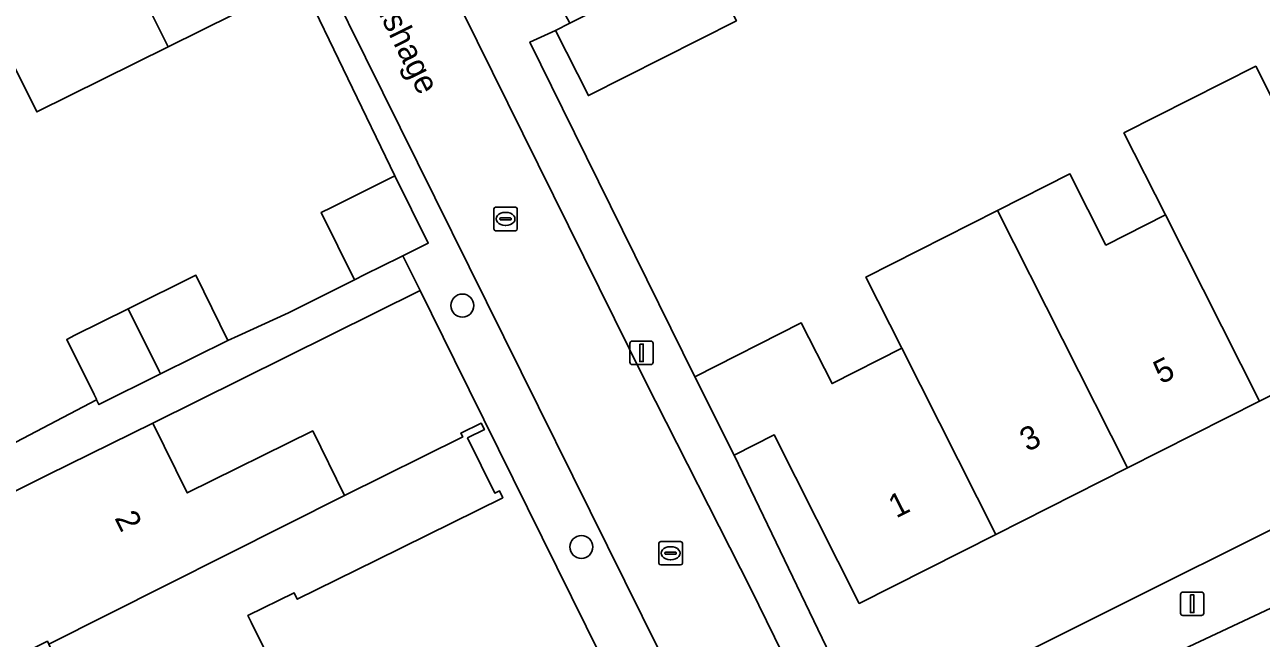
# Model space of a CAD drawing. Extents: x 157793 to 159380, y 380877 to 382313.
# Drawn here: x 158218.6 to 158271.4, y 381547.4 to 381573.6 of the extents above; entities that cross this region are included whole.
import ezdxf

# ---------------------------------------------------------------- set-up
doc = ezdxf.new("R2010")
doc.units = 0
for name, color, linetype in [('IMGEO_Boom', 7, 'Continuous'), ('IMGEO_Erf', 7, 'Continuous'), ('IMGEO_Kolk', 7, 'Continuous'), ('IMGEO_Lichtmast', 7, 'Continuous'), ('IMGEO_Muur', 7, 'Continuous'), ('IMGEO_Openbare_ruimte_label', 7, 'Continuous'), ('IMGEO_Pand', 7, 'Continuous'), ('IMGEO_Pand_nummerreeks', 7, 'Continuous'), ('IMGEO_Parkeervlak_open', 7, 'Continuous'), ('IMGEO_Rijbaan_lokaal_open', 7, 'Continuous'), ('IMGEO_Voetpad_open', 7, 'Continuous')]:
    doc.layers.add(name, color=color, linetype=linetype)

msp = doc.modelspace()

# ---------------------------------------------------------------- linework, layer by layer
at = {"layer": 'IMGEO_Boom'}
for centre in [(158237.264, 381561.602), (158242.342, 381551.309)]:
    msp.add_circle(centre, 0.489, dxfattribs=at)
at = {"layer": 'IMGEO_Erf'}
for points in [[(158216.482, 381554.878), (158221.653, 381557.588), (158221.644, 381557.607), (158221.544, 381557.808), (158220.379, 381560.158), (158220.733, 381560.334), (158223.008, 381561.463), (158225.89, 381562.895), (158227.258, 381560.111), (158227.691, 381560.304), (158229.849, 381561.295), (158232.653, 381562.699), (158231.242, 381565.571), (158231.674, 381565.785), (158234.381, 381567.129), (158230.365, 381575.451), (158224.704, 381572.641), (158219.1, 381569.859), (158217.592, 381572.897)], [(158248.955, 381573.75), (158242.644, 381570.559), (158241.24, 381573.337), (158240.144, 381572.842), (158241.542, 381570.002), (158247.175, 381558.564), (158251.726, 381560.865), (158253.036, 381558.274), (158256.016, 381559.78), (158254.48, 381562.818), (158260.103, 381565.66), (158263.185, 381567.218), (158264.72, 381564.181), (158267.261, 381565.465), (158265.492, 381568.964), (158271.114, 381571.806), (158272.883, 381568.307)], [(158245.268, 381542.416), (158242.545, 381547.917), (158236.922, 381559.275), (158235.455, 381562.238), (158224.05, 381556.591), (158225.522, 381553.612), (158230.878, 381556.259), (158232.238, 381553.507), (158237.28, 381555.998), (158237.195, 381556.158), (158238.064, 381556.587), (158238.201, 381556.309), (158237.483, 381555.954), (158238.643, 381553.605), (158238.84, 381553.702), (158238.986, 381553.406), (158233.602, 381550.746), (158230.217, 381549.074), (158230.078, 381549.356), (158228.114, 381548.385), (158228.253, 381548.103), (158229.702, 381545.17)], [(158276.895, 381560.371), (158271.273, 381557.529), (158265.651, 381554.686), (158260.027, 381551.844), (158254.201, 381548.898), (158250.569, 381556.082), (158248.865, 381555.221), (158253.32, 381545.944)], [(158255.625, 381543.988), (158281.897, 381557.095)]]:
    msp.add_lwpolyline(points, dxfattribs=at)
at = {"layer": 'IMGEO_Kolk'}
for p, q in [((158238.606, 381564.87), (158238.606, 381565.722)), ((158238.681, 381565.796), (158239.533, 381565.796)), ((158239.094, 381565.576), (158239.119, 381565.576)), ((158239.607, 381565.722), (158239.607, 381564.87)), ((158238.865, 381565.29), (158238.865, 381565.302)), ((158239.303, 381565.253), (158238.905, 381565.253)), ((158238.908, 381565.339), (158239.306, 381565.339)), ((158239.117, 381565.016), (158239.092, 381565.016)), ((158239.349, 381565.302), (158239.349, 381565.29)), ((158239.533, 381564.796), (158238.681, 381564.796)), ((158245.649, 381550.612), (158245.649, 381551.464)), ((158245.724, 381551.538), (158246.576, 381551.538)), ((158246.137, 381551.318), (158246.162, 381551.318)), ((158246.65, 381551.464), (158246.65, 381550.612)), ((158245.908, 381551.032), (158245.908, 381551.044)), ((158246.346, 381550.995), (158245.948, 381550.995)), ((158245.951, 381551.081), (158246.349, 381551.081)), ((158246.16, 381550.758), (158246.135, 381550.758)), ((158246.392, 381551.044), (158246.392, 381551.032)), ((158246.576, 381550.538), (158245.724, 381550.538))]:
    msp.add_line(p, q, dxfattribs=at)
for points in [[(158238.606, 381564.87), (158238.606, 381565.722)], [(158238.681, 381565.796), (158239.533, 381565.796)], [(158239.607, 381565.722), (158239.607, 381564.87)], [(158239.533, 381564.796), (158238.681, 381564.796)], [(158245.649, 381550.612), (158245.649, 381551.464)], [(158245.724, 381551.538), (158246.576, 381551.538)], [(158246.65, 381551.464), (158246.65, 381550.612)], [(158246.576, 381550.538), (158245.724, 381550.538)]]:
    msp.add_lwpolyline(points, dxfattribs=at)
for centre, radius, start, end in [((158238.683, 381565.72), 0.0765, 91.552, 178.448), ((158238.683, 381565.72), 0.0765, 91.552, 178.448), ((158239.531, 381565.72), 0.0765, 1.552, 88.448), ((158239.531, 381565.72), 0.0765, 1.552, 88.448), ((158238.905, 381565.299), 0.0403, 85.8775, 175.7526), ((158238.902, 381565.289), 0.0366, 178.938, 274.7102), ((158239.306, 381565.296), 0.043, 264.8664, 352.4533), ((158239.31, 381565.301), 0.0386, 1.7309, 96.639), ((158238.683, 381564.872), 0.0765, 181.552, 268.448), ((158238.683, 381564.872), 0.0765, 181.552, 268.448), ((158239.531, 381564.872), 0.0765, 271.552, 358.448), ((158239.531, 381564.872), 0.0765, 271.552, 358.448), ((158245.726, 381551.462), 0.0765, 91.552, 178.448), ((158245.726, 381551.462), 0.0765, 91.552, 178.448), ((158246.574, 381551.462), 0.0765, 1.552, 88.448), ((158246.574, 381551.462), 0.0765, 1.552, 88.448), ((158245.948, 381551.041), 0.0403, 85.8775, 175.7526), ((158245.945, 381551.031), 0.0366, 178.938, 274.7102), ((158246.349, 381551.038), 0.043, 264.8664, 352.4533), ((158246.353, 381551.043), 0.0386, 1.7309, 96.639), ((158245.726, 381550.614), 0.0765, 181.552, 268.448), ((158245.726, 381550.614), 0.0765, 181.552, 268.448), ((158246.574, 381550.614), 0.0765, 271.552, 358.448), ((158246.574, 381550.614), 0.0765, 271.552, 358.448)]:
    msp.add_arc(centre, radius, start, end, dxfattribs=at)
for centre, major_axis, ratio, start_param, end_param in [((158239.093, 381565.296), (-0.387, 0.002), 0.722429, 4.712389, 7.853982), ((158239.118, 381565.296), (-0.39, 0.002), 0.717154, 1.570796, 4.712389), ((158246.136, 381551.038), (-0.387, 0.002), 0.722429, 4.712389, 7.853982), ((158246.161, 381551.038), (-0.39, 0.002), 0.717154, 1.570796, 4.712389)]:
    msp.add_ellipse(centre, major_axis=major_axis, ratio=ratio, start_param=start_param, end_param=end_param, dxfattribs=at)
at = {"layer": 'IMGEO_Lichtmast'}
for p, q in [((158244.408, 381559.187), (158244.408, 381559.987)), ((158244.408, 381559.987), (158244.408, 381559.187)), ((158244.508, 381560.087), (158245.298, 381560.087)), ((158245.298, 381560.087), (158244.508, 381560.087)), ((158245.398, 381559.987), (158245.398, 381559.187)), ((158245.398, 381559.187), (158245.398, 381559.987)), ((158245.298, 381559.087), (158244.508, 381559.087)), ((158244.508, 381559.087), (158245.298, 381559.087)), ((158267.907, 381548.483), (158267.907, 381549.283)), ((158267.907, 381549.283), (158267.907, 381548.483)), ((158268.007, 381549.383), (158268.797, 381549.383)), ((158268.797, 381549.383), (158268.007, 381549.383)), ((158268.897, 381549.283), (158268.897, 381548.483)), ((158268.897, 381548.483), (158268.897, 381549.283)), ((158268.797, 381548.383), (158268.007, 381548.383)), ((158268.007, 381548.383), (158268.797, 381548.383))]:
    msp.add_line(p, q, dxfattribs=at)
for points in [[(158244.828, 381559.962), (158244.978, 381559.962), (158244.978, 381559.212), (158244.828, 381559.212), (158244.828, 381559.962)], [(158268.327, 381549.258), (158268.477, 381549.258), (158268.477, 381548.508), (158268.327, 381548.508), (158268.327, 381549.258)]]:
    msp.add_lwpolyline(points, dxfattribs=at)
for centre, start, end in [((158244.508, 381559.987), 90, 180), ((158244.508, 381559.987), 90, 180), ((158245.298, 381559.987), 0, 90), ((158245.298, 381559.987), 360, 90), ((158244.508, 381559.187), 180, 270), ((158244.508, 381559.187), 180, 270), ((158245.298, 381559.187), 270, 0), ((158245.298, 381559.187), 270, 0), ((158268.007, 381549.283), 90, 180), ((158268.007, 381549.283), 90, 180), ((158268.797, 381549.283), 0, 90), ((158268.797, 381549.283), 360, 90), ((158268.007, 381548.483), 180, 270), ((158268.007, 381548.483), 180, 270), ((158268.797, 381548.483), 270, 0), ((158268.797, 381548.483), 270, 0)]:
    msp.add_arc(centre, 0.1, start, end, dxfattribs=at)
at = {"layer": 'IMGEO_Muur'}
for points in [[(158230.365, 381575.451), (158234.381, 381567.129)], [(158241.542, 381570.002), (158247.175, 381558.564)]]:
    msp.add_lwpolyline(points, dxfattribs=at)
at = {"layer": 'IMGEO_Pand'}
for points in [[(158224.704, 381572.641), (158230.365, 381575.451), (158228.311, 381579.587), (158224.361, 381587.542), (158221.315, 381586.03), (158216.886, 381594.948), (158214.125, 381593.577), (158222.498, 381576.701), (158222.651, 381576.777)], [(158224.704, 381572.641), (158222.651, 381576.777), (158222.498, 381576.701), (158214.125, 381593.577), (158211.473, 381592.26), (158211.381, 381592.214), (158215.809, 381583.295), (158212.715, 381581.759), (158213.251, 381580.679), (158213.444, 381580.775), (158216.851, 381573.899), (158217.045, 381573.995), (158217.592, 381572.897), (158219.1, 381569.859)], [(158241.24, 381573.337), (158242.644, 381570.559), (158248.955, 381573.75), (158247.551, 381576.528), (158241.845, 381573.643)], [(158267.261, 381565.465), (158271.273, 381557.529), (158276.895, 381560.371), (158272.883, 381568.307), (158271.114, 381571.806), (158265.492, 381568.964)], [(158235.803, 381564.265), (158234.381, 381567.129), (158231.674, 381565.785), (158231.242, 381565.571), (158232.653, 381562.699), (158233.096, 381562.921), (158234.611, 381563.673), (158234.718, 381563.726)], [(158265.651, 381554.686), (158271.273, 381557.529), (158267.261, 381565.465), (158264.72, 381564.181), (158263.185, 381567.218), (158260.103, 381565.66)], [(158265.651, 381554.686), (158260.103, 381565.66), (158254.48, 381562.818), (158256.016, 381559.78), (158260.027, 381551.844)], [(158223.008, 381561.463), (158224.328, 381558.802), (158224.386, 381558.685), (158227.258, 381560.111), (158225.89, 381562.895)], [(158223.008, 381561.463), (158220.733, 381560.334), (158220.379, 381560.158), (158221.544, 381557.808), (158221.644, 381557.607), (158221.653, 381557.588), (158221.757, 381557.379), (158224.386, 381558.685), (158224.328, 381558.802)], [(158260.027, 381551.844), (158256.016, 381559.78), (158253.036, 381558.274), (158251.726, 381560.865), (158247.175, 381558.564), (158248.865, 381555.221), (158250.569, 381556.082), (158254.201, 381548.898)], [(158224.05, 381556.591), (158219.568, 381554.376), (158216.743, 381552.98), (158213.685, 381551.469), (158216.498, 381545.777), (158219.556, 381547.288), (158219.62, 381547.158), (158232.238, 381553.507), (158230.878, 381556.259), (158225.522, 381553.612)], [(158219.62, 381547.158), (158222.402, 381541.527), (158229.702, 381545.17), (158228.253, 381548.103), (158228.114, 381548.385), (158230.078, 381549.356), (158230.217, 381549.074), (158233.602, 381550.746), (158238.986, 381553.406), (158238.84, 381553.702), (158238.643, 381553.605), (158237.483, 381555.954), (158238.201, 381556.309), (158238.064, 381556.587), (158237.195, 381556.158), (158237.28, 381555.998), (158232.238, 381553.507)]]:
    msp.add_lwpolyline(points, close=True, dxfattribs=at)
at = {"layer": 'IMGEO_Parkeervlak_open'}
msp.add_lwpolyline([(158275.06, 381544.109), (158272.7, 381549.141), (158258.216, 381542.335), (158260.581, 381537.328)], close=True, dxfattribs=at)
at = {"layer": 'IMGEO_Rijbaan_lokaal_open'}
msp.add_lwpolyline([(158227.014, 381594.882), (158225.89, 381597.35), (158225.527, 381598.112), (158221.342, 381595.998), (158252.296, 381533.479), (158256.481, 381535.423), (158252.887, 381542.755), (158249.583, 381549.497), (158245.054, 381558.421), (158235.941, 381576.836)], close=True, dxfattribs=at)
at = {"layer": 'IMGEO_Voetpad_open'}
for points in [[(158239.504, 381578.222), (158234.06, 381589.214), (158230.119, 381597.11), (158228.387, 381600.769), (158227.103, 381600.073), (158227.95, 381598.381), (158227.677, 381598.247), (158237.83, 381577.762), (158235.941, 381576.836), (158245.054, 381558.421), (158249.583, 381549.497), (158252.887, 381542.755), (158254.456, 381543.47), (158253.32, 381545.944), (158248.865, 381555.221), (158247.175, 381558.564), (158241.542, 381570.002), (158240.144, 381572.842), (158241.24, 381573.337), (158241.845, 381573.643), (158241.168, 381574.93)], [(158286.386, 381552.977), (158283.939, 381558.16), (158281.897, 381557.095), (158255.625, 381543.988), (158254.456, 381543.47), (158252.887, 381542.755), (158256.481, 381535.423), (158260.581, 381537.328), (158258.216, 381542.335), (158272.7, 381549.141), (158275.06, 381544.109), (158275.531, 381544.327), (158275.312, 381544.799), (158280.274, 381547.274), (158279.179, 381549.608)]]:
    msp.add_lwpolyline(points, close=True, dxfattribs=at)
for points in [[(158221.342, 381595.998), (158220.86, 381596.956), (158219.989, 381596.506), (158224.361, 381587.542), (158228.311, 381579.587), (158230.365, 381575.451), (158234.381, 381567.129), (158235.803, 381564.265), (158234.718, 381563.726), (158235.455, 381562.238), (158236.922, 381559.275), (158242.545, 381547.917), (158245.268, 381542.416), (158252.294, 381528.223), (158255.147, 381522.693)], [(158256.839, 381523.527), (158254.145, 381528.736), (158254.549, 381528.928), (158252.296, 381533.479), (158221.342, 381595.998)], [(158216.743, 381552.98), (158219.568, 381554.376), (158224.05, 381556.591), (158235.455, 381562.238), (158234.718, 381563.726), (158234.611, 381563.673), (158233.096, 381562.921), (158232.653, 381562.699), (158229.849, 381561.295), (158227.691, 381560.304), (158227.258, 381560.111), (158224.386, 381558.685), (158221.757, 381557.379), (158221.653, 381557.588), (158216.482, 381554.878)]]:
    msp.add_lwpolyline(points, dxfattribs=at)

# ---------------------------------------------------------------- texts
at = {"layer": 'IMGEO_Openbare_ruimte_label'}
msp.add_text('Henkenshage', height=1, rotation=296.2319, dxfattribs=at).set_placement((158231.776, 381577.93))
at = {"layer": 'IMGEO_Pand_nummerreeks'}
for s, rotation, p in [('5', 26.8192, (158267.08, 381558.233)), ('3', 26.8192, (158261.375, 381555.349)), ('1', 26.8192, (158255.773, 381552.516)), ('2', 296.5105, (158222.403, 381552.544))]:
    msp.add_text(s, height=1, rotation=rotation, dxfattribs=at).set_placement(p)

doc.saveas('drawing.dxf')
